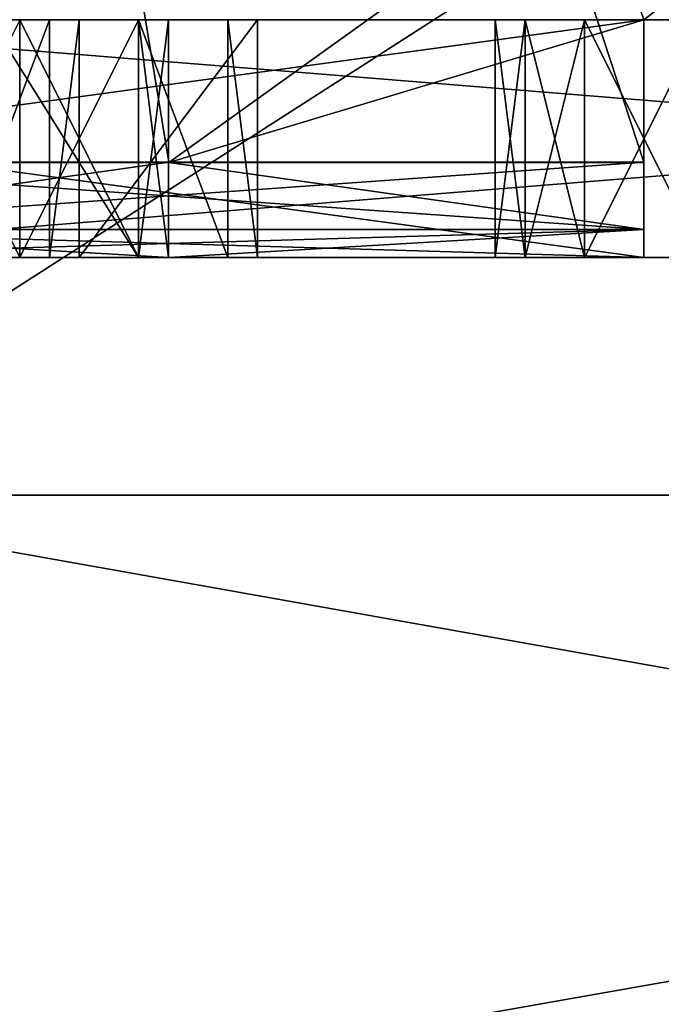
# Model space of a CAD drawing. Header units: millimetres. Extents: x -52 to 107, y -6 to 112.
# Tile 261 of 354: x 52.69 to 54.04, y 103.68 to 105.75. Entities that reach past the tile are written whole.
import ezdxf

# ---------------------------------------------------------------- set-up
doc = ezdxf.new("R2010")
doc.units = ezdxf.units.MM
doc.header["$LTSCALE"] = 65.185185
for name, color, linetype in [('1111', 7, 'CONTINUOUS'), ('1115', 7, 'CONTINUOUS'), ('2333', 7, 'CONTINUOUS'), ('2335', 7, 'CONTINUOUS'), ('2357', 7, 'CONTINUOUS'), ('2459', 7, 'CONTINUOUS'), ('2460', 7, 'CONTINUOUS'), ('2462', 7, 'CONTINUOUS'), ('2463', 7, 'CONTINUOUS'), ('2475', 7, 'CONTINUOUS'), ('2477', 7, 'CONTINUOUS'), ('2579', 7, 'CONTINUOUS'), ('2580', 7, 'CONTINUOUS'), ('2581', 7, 'CONTINUOUS'), ('2582', 7, 'CONTINUOUS'), ('2583', 7, 'CONTINUOUS'), ('2584', 7, 'CONTINUOUS'), ('2585', 7, 'CONTINUOUS'), ('2616', 7, 'CONTINUOUS'), ('2617', 7, 'CONTINUOUS'), ('2618', 7, 'CONTINUOUS'), ('2619', 7, 'CONTINUOUS'), ('2620', 7, 'CONTINUOUS'), ('2621', 7, 'CONTINUOUS'), ('2622', 7, 'CONTINUOUS'), ('2634', 7, 'CONTINUOUS'), ('2635', 7, 'CONTINUOUS'), ('2636', 7, 'CONTINUOUS'), ('2637', 7, 'CONTINUOUS'), ('2638', 7, 'CONTINUOUS'), ('2639', 7, 'CONTINUOUS'), ('3038', 7, 'CONTINUOUS'), ('3067', 7, 'CONTINUOUS'), ('3240', 7, 'CONTINUOUS'), ('3243', 7, 'CONTINUOUS'), ('3469', 7, 'CONTINUOUS'), ('3470', 7, 'CONTINUOUS'), ('3475', 7, 'CONTINUOUS'), ('3489', 7, 'CONTINUOUS'), ('3495', 7, 'CONTINUOUS'), ('3499', 7, 'CONTINUOUS'), ('3500', 7, 'CONTINUOUS')]:
    doc.layers.add(name, color=color, linetype=linetype)

msp = doc.modelspace()

# ---------------------------------------------------------------- linework, layer by layer
at = {"layer": '1111', "color": 7, "linetype": 'CONTINUOUS', "true_color": 0xe0f2ff}
for points in [[(51.9998, 104.7513, -45.2998), (59.7866, 104.7513, -43.8254), (51.9998, 104.7513, -44.4998), (51.9998, 104.7513, -45.2998)], [(51.9998, 104.7513, -44.4998), (59.7866, 104.7513, -43.8254), (59.8448, 104.7513, -42.9393), (51.9998, 104.7513, -44.4998)]]:
    msp.add_3dface(points, dxfattribs=at)
at = {"layer": '1115', "color": 7, "linetype": 'CONTINUOUS', "true_color": 0xe0f2ff}
for points in [[(51.9998, 104.7511, 44.5002), (51.9998, 103.3654, 45.3002), (59.7866, 103.3655, 43.8258), (51.9998, 104.7511, 44.5002)], [(51.9998, 104.7511, 44.5002), (59.7866, 103.3655, 43.8258), (59.8448, 104.7511, 42.9397), (51.9998, 104.7511, 44.5002)]]:
    msp.add_3dface(points, dxfattribs=at)
at = {"layer": '2333', "color": 7, "linetype": 'CONTINUOUS', "true_color": 0xa80407}
for points in [[(51.9998, 105.4511, 43.0002), (51.9997, 111.5511, 43.0002), (61.4997, 111.5511, 40.4547), (51.9998, 105.4511, 43.0002)], [(51.9998, 105.4511, 43.0002), (61.4997, 111.5511, 40.4547), (53.0011, 105.4511, 42.9738), (51.9998, 105.4511, 43.0002)], [(53.0011, 105.4511, 42.9738), (61.4997, 111.5511, 40.4547), (53.9998, 105.7511, 42.8946), (53.0011, 105.4511, 42.9738)], [(53.9998, 105.7511, 42.8946), (61.4997, 111.5511, 40.4547), (55.004, 105.7511, 42.7612), (53.9998, 105.7511, 42.8946)], [(53.9998, 105.4511, 42.8946), (53.0011, 105.4511, 42.9738), (53.9998, 105.7511, 42.8946), (53.9998, 105.4511, 42.8946)]]:
    msp.add_3dface(points, dxfattribs=at)
at = {"layer": '2335', "color": 7, "linetype": 'CONTINUOUS', "true_color": 0xa80407}
for points in [[(53.9998, 105.7513, -42.8943), (55.004, 105.7513, -42.7608), (51.9997, 111.5513, -42.9998), (53.9998, 105.7513, -42.8943)], [(53.9998, 105.4513, -42.8943), (53.9998, 105.7513, -42.8943), (51.9997, 111.5513, -42.9998), (53.9998, 105.4513, -42.8943)], [(53.0011, 105.4513, -42.9734), (53.9998, 105.4513, -42.8943), (51.9997, 111.5513, -42.9998), (53.0011, 105.4513, -42.9734)], [(51.9998, 105.4513, -42.9998), (53.0011, 105.4513, -42.9734), (51.9997, 111.5513, -42.9998), (51.9998, 105.4513, -42.9998)]]:
    msp.add_3dface(points, dxfattribs=at)
at = {"layer": '2357', "color": 7, "linetype": 'CONTINUOUS', "true_color": 0xa80407}
for points in [[(51.9998, 105.4511, 43.0002), (53.0011, 105.4511, 42.9738), (53.9998, 105.3099, 42.8359), (51.9998, 105.4511, 43.0002)], [(51.9998, 105.3097, 42.9416), (51.9998, 105.4511, 43.0002), (53.9998, 105.3099, 42.8359), (51.9998, 105.3097, 42.9416)], [(53.0011, 105.4511, 42.9738), (53.9998, 105.4511, 42.8946), (53.9998, 105.3099, 42.8359), (53.0011, 105.4511, 42.9738)], [(53.9998, 105.2511, 42.6935), (51.9998, 105.3097, 42.9416), (53.9998, 105.3099, 42.8359), (53.9998, 105.2511, 42.6935)], [(51.9998, 105.2511, 42.8002), (51.9998, 105.3097, 42.9416), (53.0012, 105.2511, 42.7735), (51.9998, 105.2511, 42.8002)], [(51.9998, 105.3097, 42.9416), (53.9998, 105.2511, 42.6935), (53.0012, 105.2511, 42.7735), (51.9998, 105.3097, 42.9416)]]:
    msp.add_3dface(points, dxfattribs=at)
at = {"layer": '2459', "color": 7, "linetype": 'CONTINUOUS', "true_color": 0x141a1c}
for points in [[(53.9998, 105.7512, -10.9543), (50.3318, 105.7512, -9.9602), (51.9095, 105.7512, -9.5104), (53.9998, 105.7512, -10.9543)], [(50.3318, 105.7511, 9.9606), (53.9998, 105.7512, 10.9546), (51.9095, 105.7511, 9.5107), (50.3318, 105.7511, 9.9606)], [(58.09, 105.7512, -9.5104), (53.9998, 105.7512, -10.9543), (51.9095, 105.7512, -9.5104), (58.09, 105.7512, -9.5104)], [(53.9998, 105.7512, 10.9546), (55.9998, 105.7512, 10.9546), (51.9095, 105.7511, 9.5107), (53.9998, 105.7512, 10.9546)], [(51.9095, 105.7511, 9.5107), (55.9998, 105.7512, 10.9546), (58.09, 105.7512, 9.5107), (51.9095, 105.7511, 9.5107)], [(55.004, 105.7513, -42.7608), (53.9998, 105.7513, -42.8943), (55.9998, 105.7512, -10.9543), (55.004, 105.7513, -42.7608)], [(53.9998, 105.7513, -42.8943), (53.9998, 105.7512, -10.9543), (55.9998, 105.7512, -10.9543), (53.9998, 105.7513, -42.8943)], [(53.9998, 105.7511, 42.8946), (55.004, 105.7511, 42.7612), (53.9998, 105.7512, 10.9546), (53.9998, 105.7511, 42.8946)], [(55.004, 105.7511, 42.7612), (55.9998, 105.7511, 42.5744), (53.9998, 105.7512, 10.9546), (55.004, 105.7511, 42.7612)], [(55.9998, 105.7511, 42.5744), (55.9998, 105.7512, 10.9546), (53.9998, 105.7512, 10.9546), (55.9998, 105.7511, 42.5744)], [(55.9998, 105.7512, -10.9543), (53.9998, 105.7512, -10.9543), (58.09, 105.7512, -9.5104), (55.9998, 105.7512, -10.9543)]]:
    msp.add_3dface(points, dxfattribs=at)
at = {"layer": '2460', "color": 7, "linetype": 'CONTINUOUS', "true_color": 0x141a1c}
for points in [[(53.9998, 105.7512, 10.9546), (50.3318, 105.7511, 9.9606), (53.9998, 105.2512, 10.9546), (53.9998, 105.7512, 10.9546)], [(53.9998, 105.2512, 10.9546), (50.3318, 105.7511, 9.9606), (50.3322, 105.2511, 9.9608), (53.9998, 105.2512, 10.9546)]]:
    msp.add_3dface(points, dxfattribs=at)
at = {"layer": '2462', "color": 7, "linetype": 'CONTINUOUS', "true_color": 0x141a1c}
for points in [[(58.09, 105.7512, -9.5104), (51.9095, 105.7512, -9.5104), (58.0898, 105.2512, -9.5104), (58.09, 105.7512, -9.5104)], [(58.0898, 105.2512, -9.5104), (51.9095, 105.7512, -9.5104), (51.9097, 105.2512, -9.5104), (58.0898, 105.2512, -9.5104)]]:
    msp.add_3dface(points, dxfattribs=at)
at = {"layer": '2463', "color": 7, "linetype": 'CONTINUOUS', "true_color": 0x141a1c}
for points in [[(51.9095, 105.7511, 9.5107), (58.09, 105.7512, 9.5107), (51.9097, 105.2511, 9.5108), (51.9095, 105.7511, 9.5107)], [(51.9097, 105.2511, 9.5108), (58.09, 105.7512, 9.5107), (58.0898, 105.2512, 9.5108), (51.9097, 105.2511, 9.5108)]]:
    msp.add_3dface(points, dxfattribs=at)
at = {"layer": '2475', "color": 7, "linetype": 'CONTINUOUS', "true_color": 0x141a1c}
for points in [[(53.9998, 105.4511, 42.8946), (53.9998, 105.7511, 42.8946), (53.9998, 105.7512, 10.9546), (53.9998, 105.4511, 42.8946)], [(53.9998, 105.3099, 42.8359), (53.9998, 105.4511, 42.8946), (53.9998, 105.7512, 10.9546), (53.9998, 105.3099, 42.8359)], [(53.9998, 105.2511, 42.6935), (53.9998, 105.3099, 42.8359), (53.9998, 105.7512, 10.9546), (53.9998, 105.2511, 42.6935)], [(53.9998, 105.2511, 42.6935), (53.9998, 105.7512, 10.9546), (53.9998, 105.2512, 10.9546), (53.9998, 105.2511, 42.6935)]]:
    msp.add_3dface(points, dxfattribs=at)
at = {"layer": '2477', "color": 7, "linetype": 'CONTINUOUS', "true_color": 0x141a1c}
for points in [[(53.9998, 105.7513, -42.8943), (53.9998, 105.4513, -42.8943), (53.9998, 105.3101, -42.8356), (53.9998, 105.7513, -42.8943)], [(53.9998, 105.7512, -10.9543), (53.9998, 105.7513, -42.8943), (53.9998, 105.2512, -10.9543), (53.9998, 105.7512, -10.9543)], [(53.9998, 105.2513, -42.6931), (53.9998, 105.7513, -42.8943), (53.9998, 105.3101, -42.8356), (53.9998, 105.2513, -42.6931)], [(53.9998, 105.7513, -42.8943), (53.9998, 105.2513, -42.6931), (53.9998, 105.2512, -10.9543), (53.9998, 105.7513, -42.8943)]]:
    msp.add_3dface(points, dxfattribs=at)
at = {"layer": '2579', "color": 7, "linetype": 'CONTINUOUS', "true_color": 0x141a1c}
for points in [[(54.1248, 105.7512, -1.3083), (54.1248, 105.2512, -1.3083), (53.8748, 105.7512, -1.053), (54.1248, 105.7512, -1.3083)], [(53.8748, 105.7512, -1.053), (54.1248, 105.2512, -1.3083), (53.8748, 105.2512, -1.053), (53.8748, 105.7512, -1.053)]]:
    msp.add_3dface(points, dxfattribs=at)
at = {"layer": '2580', "color": 7, "linetype": 'CONTINUOUS', "true_color": 0x141a1c}
for points in [[(53.8748, 105.7512, -1.053), (53.8748, 105.2512, -1.053), (53.7498, 105.7512, -0.7977), (53.8748, 105.7512, -1.053)], [(53.7498, 105.7512, -0.7977), (53.8748, 105.2512, -1.053), (53.7498, 105.2512, -0.7977), (53.7498, 105.7512, -0.7977)]]:
    msp.add_3dface(points, dxfattribs=at)
at = {"layer": '2581', "color": 7, "linetype": 'CONTINUOUS', "true_color": 0x141a1c}
for points in [[(53.7498, 105.7512, -0.7977), (53.7498, 105.2512, -0.7977), (53.6873, 105.7512, -0.4785), (53.7498, 105.7512, -0.7977)], [(53.6873, 105.7512, -0.4785), (53.7498, 105.2512, -0.7977), (53.6873, 105.2512, -0.4785), (53.6873, 105.7512, -0.4785)]]:
    msp.add_3dface(points, dxfattribs=at)
at = {"layer": '2582', "color": 7, "linetype": 'CONTINUOUS', "true_color": 0x141a1c}
for points in [[(53.6873, 105.7512, -0.4785), (53.6873, 105.2512, -0.4785), (53.6873, 105.2512, 0.4789), (53.6873, 105.7512, -0.4785)], [(53.6873, 105.7512, 0.4789), (53.6873, 105.7512, -0.4785), (53.6873, 105.2512, 0.4789), (53.6873, 105.7512, 0.4789)]]:
    msp.add_3dface(points, dxfattribs=at)
at = {"layer": '2583', "color": 7, "linetype": 'CONTINUOUS', "true_color": 0x141a1c}
for points in [[(53.6873, 105.7512, 0.4789), (53.6873, 105.2512, 0.4789), (53.7498, 105.7512, 0.7981), (53.6873, 105.7512, 0.4789)], [(53.7498, 105.7512, 0.7981), (53.6873, 105.2512, 0.4789), (53.7498, 105.2512, 0.7981), (53.7498, 105.7512, 0.7981)]]:
    msp.add_3dface(points, dxfattribs=at)
at = {"layer": '2584', "color": 7, "linetype": 'CONTINUOUS', "true_color": 0x141a1c}
for points in [[(53.7498, 105.7512, 0.7981), (53.7498, 105.2512, 0.7981), (53.8748, 105.7512, 1.0534), (53.7498, 105.7512, 0.7981)], [(53.8748, 105.7512, 1.0534), (53.7498, 105.2512, 0.7981), (53.8748, 105.2512, 1.0534), (53.8748, 105.7512, 1.0534)]]:
    msp.add_3dface(points, dxfattribs=at)
at = {"layer": '2585', "color": 7, "linetype": 'CONTINUOUS', "true_color": 0x141a1c}
for points in [[(53.8748, 105.7512, 1.0534), (53.8748, 105.2512, 1.0534), (54.1248, 105.7512, 1.3087), (53.8748, 105.7512, 1.0534)], [(54.1248, 105.7512, 1.3087), (53.8748, 105.2512, 1.0534), (54.1248, 105.2512, 1.3087), (54.1248, 105.7512, 1.3087)]]:
    msp.add_3dface(points, dxfattribs=at)
at = {"layer": '2616', "color": 7, "linetype": 'CONTINUOUS', "true_color": 0x141a1c}
msp.add_3dface([(52.6873, 105.7512, 1.3087), (52.4373, 105.2512, 1.4364), (52.6873, 105.2512, 1.3087), (52.6873, 105.7512, 1.3087)], dxfattribs=at)
at = {"layer": '2617', "color": 7, "linetype": 'CONTINUOUS', "true_color": 0x141a1c}
for points in [[(52.6873, 105.7512, 1.3087), (52.6873, 105.2512, 1.3087), (52.9373, 105.7512, 1.0534), (52.6873, 105.7512, 1.3087)], [(52.9373, 105.7512, 1.0534), (52.6873, 105.2512, 1.3087), (52.9373, 105.2512, 1.0534), (52.9373, 105.7512, 1.0534)]]:
    msp.add_3dface(points, dxfattribs=at)
at = {"layer": '2618', "color": 7, "linetype": 'CONTINUOUS', "true_color": 0x141a1c}
for points in [[(52.9373, 105.7512, 1.0534), (52.9373, 105.2512, 1.0534), (52.9998, 105.7512, 0.7981), (52.9373, 105.7512, 1.0534)], [(52.9998, 105.7512, 0.7981), (52.9373, 105.2512, 1.0534), (52.9998, 105.2512, 0.7981), (52.9998, 105.7512, 0.7981)]]:
    msp.add_3dface(points, dxfattribs=at)
at = {"layer": '2619', "color": 7, "linetype": 'CONTINUOUS', "true_color": 0x141a1c}
for points in [[(52.9998, 105.7512, 0.7981), (52.9998, 105.2512, 0.7981), (52.9998, 105.7512, 0.5427), (52.9998, 105.7512, 0.7981)], [(52.9998, 105.7512, 0.5427), (52.9998, 105.2512, 0.7981), (52.9998, 105.2512, 0.5427), (52.9998, 105.7512, 0.5427)]]:
    msp.add_3dface(points, dxfattribs=at)
at = {"layer": '2620', "color": 7, "linetype": 'CONTINUOUS', "true_color": 0x141a1c}
for points in [[(52.9998, 105.7512, 0.5427), (52.9998, 105.2512, 0.5427), (52.9373, 105.7512, 0.2874), (52.9998, 105.7512, 0.5427)], [(52.9373, 105.7512, 0.2874), (52.9998, 105.2512, 0.5427), (52.9373, 105.2512, 0.2874), (52.9373, 105.7512, 0.2874)]]:
    msp.add_3dface(points, dxfattribs=at)
at = {"layer": '2621', "color": 7, "linetype": 'CONTINUOUS', "true_color": 0x141a1c}
for points in [[(52.9373, 105.7512, 0.2874), (52.9373, 105.2512, 0.2874), (52.6873, 105.7512, 0.0321), (52.9373, 105.7512, 0.2874)], [(52.6873, 105.7512, 0.0321), (52.9373, 105.2512, 0.2874), (52.6873, 105.2512, 0.0321), (52.6873, 105.7512, 0.0321)]]:
    msp.add_3dface(points, dxfattribs=at)
at = {"layer": '2622', "color": 7, "linetype": 'CONTINUOUS', "true_color": 0x141a1c}
for points in [[(52.6873, 105.7512, 0.0321), (52.6873, 105.2512, 0.0321), (52.4373, 105.7512, -0.0956), (52.6873, 105.7512, 0.0321)], [(52.4373, 105.7512, -0.0956), (52.6873, 105.2512, 0.0321), (52.4373, 105.2512, -0.0956), (52.4373, 105.7512, -0.0956)]]:
    msp.add_3dface(points, dxfattribs=at)
at = {"layer": '2634', "color": 7, "linetype": 'CONTINUOUS', "true_color": 0x141a1c}
for points in [[(52.5623, 105.7512, -1.053), (52.5623, 105.2512, -1.053), (52.7498, 105.7512, -0.8615), (52.5623, 105.7512, -1.053)], [(52.7498, 105.7512, -0.8615), (52.5623, 105.2512, -1.053), (52.7498, 105.2512, -0.8615), (52.7498, 105.7512, -0.8615)]]:
    msp.add_3dface(points, dxfattribs=at)
at = {"layer": '2635', "color": 7, "linetype": 'CONTINUOUS', "true_color": 0x141a1c}
for points in [[(52.7498, 105.7512, -0.8615), (52.7498, 105.2512, -0.8615), (52.8123, 105.7512, -0.67), (52.7498, 105.7512, -0.8615)], [(52.8123, 105.7512, -0.67), (52.7498, 105.2512, -0.8615), (52.8123, 105.2512, -0.67), (52.8123, 105.7512, -0.67)]]:
    msp.add_3dface(points, dxfattribs=at)
at = {"layer": '2636', "color": 7, "linetype": 'CONTINUOUS', "true_color": 0x141a1c}
for points in [[(52.8123, 105.7512, -0.67), (52.8123, 105.2512, -0.67), (53.1873, 105.7512, -0.67), (52.8123, 105.7512, -0.67)], [(53.1873, 105.7512, -0.67), (52.8123, 105.2512, -0.67), (53.1873, 105.2512, -0.67), (53.1873, 105.7512, -0.67)]]:
    msp.add_3dface(points, dxfattribs=at)
at = {"layer": '2637', "color": 7, "linetype": 'CONTINUOUS', "true_color": 0x141a1c}
for points in [[(53.1873, 105.7512, -0.67), (53.1873, 105.2512, -0.67), (53.1248, 105.7512, -0.9253), (53.1873, 105.7512, -0.67)], [(53.1248, 105.7512, -0.9253), (53.1873, 105.2512, -0.67), (53.1248, 105.2512, -0.9253), (53.1248, 105.7512, -0.9253)]]:
    msp.add_3dface(points, dxfattribs=at)
at = {"layer": '2638', "color": 7, "linetype": 'CONTINUOUS', "true_color": 0x141a1c}
for points in [[(53.1248, 105.7512, -0.9253), (53.1248, 105.2512, -0.9253), (52.9373, 105.7512, -1.2445), (53.1248, 105.7512, -0.9253)], [(52.9373, 105.7512, -1.2445), (53.1248, 105.2512, -0.9253), (52.9373, 105.2512, -1.2445), (52.9373, 105.7512, -1.2445)]]:
    msp.add_3dface(points, dxfattribs=at)
at = {"layer": '2639', "color": 7, "linetype": 'CONTINUOUS', "true_color": 0x141a1c}
for points in [[(52.9373, 105.7512, -1.2445), (52.9373, 105.2512, -1.2445), (52.6248, 105.7512, -1.436), (52.9373, 105.7512, -1.2445)], [(52.6248, 105.7512, -1.436), (52.9373, 105.2512, -1.2445), (52.6248, 105.2512, -1.436), (52.6248, 105.7512, -1.436)]]:
    msp.add_3dface(points, dxfattribs=at)
at = {"layer": '3038', "color": 7, "linetype": 'CONTINUOUS', "true_color": 0xe0f2ff}
for points in [[(59.7866, 109.7511, 43.8258), (51.9997, 109.7511, 45.3002), (59.7866, 104.7511, 43.8258), (59.7866, 109.7511, 43.8258)], [(51.9997, 109.7511, 45.3002), (51.9998, 104.7511, 45.3002), (59.7866, 104.7511, 43.8258), (51.9997, 109.7511, 45.3002)]]:
    msp.add_3dface(points, dxfattribs=at)
at = {"layer": '3067', "color": 7, "linetype": 'CONTINUOUS', "true_color": 0xe0f2ff}
for points in [[(51.9998, 104.7513, -45.2998), (51.9997, 109.7513, -45.2998), (59.7866, 109.7513, -43.8254), (51.9998, 104.7513, -45.2998)], [(59.7866, 104.7513, -43.8254), (51.9998, 104.7513, -45.2998), (59.7866, 109.7513, -43.8254), (59.7866, 104.7513, -43.8254)]]:
    msp.add_3dface(points, dxfattribs=at)
at = {"layer": '3240', "color": 7, "linetype": 'CONTINUOUS', "true_color": 0xe0f2ff}
for points in [[(51.9998, 104.7511, 44.5002), (59.8448, 104.7511, 42.9397), (51.9998, 104.7511, 45.3002), (51.9998, 104.7511, 44.5002)], [(51.9998, 104.7511, 45.3002), (59.8448, 104.7511, 42.9397), (59.7866, 104.7511, 43.8258), (51.9998, 104.7511, 45.3002)]]:
    msp.add_3dface(points, dxfattribs=at)
at = {"layer": '3243', "color": 7, "linetype": 'CONTINUOUS', "true_color": 0xe0f2ff}
for points in [[(51.9998, 104.7513, -44.4998), (59.8448, 104.7513, -42.9393), (51.9998, 103.3656, -45.2998), (51.9998, 104.7513, -44.4998)], [(51.9998, 103.3656, -45.2998), (59.8448, 104.7513, -42.9393), (59.7866, 103.3656, -43.8254), (51.9998, 103.3656, -45.2998)]]:
    msp.add_3dface(points, dxfattribs=at)
at = {"layer": '3469', "color": 7, "linetype": 'CONTINUOUS', "true_color": 0xa80407}
for points in [[(53.9998, 105.2511, 42.6935), (53.9998, 105.2512, 10.9546), (50.3322, 105.2511, 9.9608), (53.9998, 105.2511, 42.6935)], [(51.9998, 105.2511, 42.8002), (53.0012, 105.2511, 42.7735), (50.3322, 105.2511, 9.9608), (51.9998, 105.2511, 42.8002)], [(53.0012, 105.2511, 42.7735), (53.9998, 105.2511, 42.6935), (50.3322, 105.2511, 9.9608), (53.0012, 105.2511, 42.7735)]]:
    msp.add_3dface(points, dxfattribs=at)
at = {"layer": '3470', "color": 7, "linetype": 'CONTINUOUS', "true_color": 0xa80407}
for points in [[(53.9998, 105.2512, -10.9543), (51.9998, 105.2513, -42.7998), (50.3322, 105.2512, -9.9604), (53.9998, 105.2512, -10.9543)], [(51.9998, 105.2513, -42.7998), (53.9998, 105.2512, -10.9543), (53.0012, 105.2513, -42.7731), (51.9998, 105.2513, -42.7998)], [(53.9998, 105.2512, -10.9543), (53.9998, 105.2513, -42.6931), (53.0012, 105.2513, -42.7731), (53.9998, 105.2512, -10.9543)]]:
    msp.add_3dface(points, dxfattribs=at)
at = {"layer": '3475', "color": 7, "linetype": 'CONTINUOUS', "true_color": 0xa80407}
for points in [[(63.09, 105.2512, -5.8776), (58.0898, 105.2512, -9.5104), (46.9096, 105.2512, -5.8776), (63.09, 105.2512, -5.8776)], [(63.09, 105.2512, -5.8776), (46.9096, 105.2512, -5.8776), (48.9998, 105.2512, -1.4998), (63.09, 105.2512, -5.8776)], [(58.0898, 105.2512, -9.5104), (51.9097, 105.2512, -9.5104), (46.9096, 105.2512, -5.8776), (58.0898, 105.2512, -9.5104)], [(46.9096, 105.2511, 5.878), (51.9097, 105.2511, 9.5108), (63.09, 105.2512, 5.878), (46.9096, 105.2511, 5.878)], [(46.9096, 105.2511, 5.878), (63.09, 105.2512, 5.878), (61.9998, 105.2512, 1.5002), (46.9096, 105.2511, 5.878)], [(60.4998, 105.2512, 1.5002), (46.9096, 105.2511, 5.878), (61.9998, 105.2512, 1.5002), (60.4998, 105.2512, 1.5002)], [(46.9096, 105.2511, 5.878), (60.4998, 105.2512, 1.5002), (58.1873, 105.2512, 1.5002), (46.9096, 105.2511, 5.878)], [(46.9096, 105.2511, 5.878), (58.1873, 105.2512, 1.5002), (57.6873, 105.2512, 1.5002), (46.9096, 105.2511, 5.878)], [(46.9096, 105.2511, 5.878), (57.6873, 105.2512, 1.5002), (55.1873, 105.2512, 1.5002), (46.9096, 105.2511, 5.878)], [(46.9096, 105.2511, 5.878), (55.1873, 105.2512, 1.5002), (54.6873, 105.2512, 1.5002), (46.9096, 105.2511, 5.878)], [(46.9096, 105.2511, 5.878), (54.6873, 105.2512, 1.5002), (52.1873, 105.2512, 1.5002), (46.9096, 105.2511, 5.878)], [(49.3748, 105.2512, -1.4998), (63.09, 105.2512, -5.8776), (48.9998, 105.2512, -1.4998), (49.3748, 105.2512, -1.4998)], [(51.8123, 105.2512, -1.4998), (63.09, 105.2512, -5.8776), (49.3748, 105.2512, -1.4998), (51.8123, 105.2512, -1.4998)], [(51.3748, 105.2512, -0.3509), (53.6873, 105.2512, -0.4785), (51.2498, 105.2512, -0.5424), (51.3748, 105.2512, -0.3509)], [(51.2498, 105.2512, -0.5424), (53.6873, 105.2512, -0.4785), (53.1873, 105.2512, -0.67), (51.2498, 105.2512, -0.5424)], [(51.2498, 105.2512, -0.7339), (51.2498, 105.2512, -0.5424), (52.8123, 105.2512, -0.67), (51.2498, 105.2512, -0.7339)], [(52.8123, 105.2512, -0.67), (51.2498, 105.2512, -0.5424), (53.1873, 105.2512, -0.67), (52.8123, 105.2512, -0.67)], [(51.3748, 105.2512, -0.9253), (51.2498, 105.2512, -0.7339), (52.7498, 105.2512, -0.8615), (51.3748, 105.2512, -0.9253)], [(52.7498, 105.2512, -0.8615), (51.2498, 105.2512, -0.7339), (52.8123, 105.2512, -0.67), (52.7498, 105.2512, -0.8615)], [(51.5623, 105.2512, -0.2232), (53.6873, 105.2512, -0.4785), (51.3748, 105.2512, -0.3509), (51.5623, 105.2512, -0.2232)], [(52.5623, 105.2512, -1.053), (51.3748, 105.2512, -0.9253), (52.7498, 105.2512, -0.8615), (52.5623, 105.2512, -1.053)], [(51.8123, 105.2512, -0.1594), (53.6873, 105.2512, -0.4785), (51.5623, 105.2512, -0.2232), (51.8123, 105.2512, -0.1594)], [(52.3123, 105.2512, -1.4998), (63.09, 105.2512, -5.8776), (51.8123, 105.2512, -1.4998), (52.3123, 105.2512, -1.4998)], [(52.1873, 105.2512, -0.1594), (53.6873, 105.2512, -0.4785), (51.8123, 105.2512, -0.1594), (52.1873, 105.2512, -0.1594)], [(51.9097, 105.2511, 9.5108), (58.0898, 105.2512, 9.5108), (63.09, 105.2512, 5.878), (51.9097, 105.2511, 9.5108)], [(52.4373, 105.2512, -0.0956), (53.6873, 105.2512, -0.4785), (52.1873, 105.2512, -0.1594), (52.4373, 105.2512, -0.0956)], [(54.6873, 105.2512, 1.5002), (54.3748, 105.2512, 1.4364), (52.1873, 105.2512, 1.5002), (54.6873, 105.2512, 1.5002)], [(52.1873, 105.2512, 1.5002), (54.3748, 105.2512, 1.4364), (52.4373, 105.2512, 1.4364), (52.1873, 105.2512, 1.5002)], [(54.6873, 105.2512, -1.4998), (63.09, 105.2512, -5.8776), (52.3123, 105.2512, -1.4998), (54.6873, 105.2512, -1.4998)], [(52.6248, 105.2512, -1.436), (54.6873, 105.2512, -1.4998), (52.3123, 105.2512, -1.4998), (52.6248, 105.2512, -1.436)], [(52.6873, 105.2512, 0.0321), (53.6873, 105.2512, -0.4785), (52.4373, 105.2512, -0.0956), (52.6873, 105.2512, 0.0321)], [(54.3748, 105.2512, 1.4364), (54.1248, 105.2512, 1.3087), (52.4373, 105.2512, 1.4364), (54.3748, 105.2512, 1.4364)], [(52.4373, 105.2512, 1.4364), (54.1248, 105.2512, 1.3087), (52.6873, 105.2512, 1.3087), (52.4373, 105.2512, 1.4364)], [(54.3748, 105.2512, -1.436), (54.6873, 105.2512, -1.4998), (52.6248, 105.2512, -1.436), (54.3748, 105.2512, -1.436)], [(52.9373, 105.2512, -1.2445), (54.3748, 105.2512, -1.436), (52.6248, 105.2512, -1.436), (52.9373, 105.2512, -1.2445)], [(52.9373, 105.2512, 0.2874), (53.6873, 105.2512, -0.4785), (52.6873, 105.2512, 0.0321), (52.9373, 105.2512, 0.2874)], [(54.1248, 105.2512, 1.3087), (53.8748, 105.2512, 1.0534), (52.6873, 105.2512, 1.3087), (54.1248, 105.2512, 1.3087)], [(52.6873, 105.2512, 1.3087), (53.8748, 105.2512, 1.0534), (52.9373, 105.2512, 1.0534), (52.6873, 105.2512, 1.3087)], [(54.1248, 105.2512, -1.3083), (54.3748, 105.2512, -1.436), (52.9373, 105.2512, -1.2445), (54.1248, 105.2512, -1.3083)], [(53.8748, 105.2512, -1.053), (54.1248, 105.2512, -1.3083), (52.9373, 105.2512, -1.2445), (53.8748, 105.2512, -1.053)], [(53.1248, 105.2512, -0.9253), (53.8748, 105.2512, -1.053), (52.9373, 105.2512, -1.2445), (53.1248, 105.2512, -0.9253)], [(53.6873, 105.2512, 0.4789), (53.6873, 105.2512, -0.4785), (52.9373, 105.2512, 0.2874), (53.6873, 105.2512, 0.4789)], [(52.9998, 105.2512, 0.5427), (53.6873, 105.2512, 0.4789), (52.9373, 105.2512, 0.2874), (52.9998, 105.2512, 0.5427)], [(53.8748, 105.2512, 1.0534), (53.7498, 105.2512, 0.7981), (52.9373, 105.2512, 1.0534), (53.8748, 105.2512, 1.0534)], [(52.9373, 105.2512, 1.0534), (53.7498, 105.2512, 0.7981), (52.9998, 105.2512, 0.7981), (52.9373, 105.2512, 1.0534)], [(53.7498, 105.2512, 0.7981), (53.6873, 105.2512, 0.4789), (52.9998, 105.2512, 0.7981), (53.7498, 105.2512, 0.7981)], [(52.9998, 105.2512, 0.7981), (53.6873, 105.2512, 0.4789), (52.9998, 105.2512, 0.5427), (52.9998, 105.2512, 0.7981)], [(53.7498, 105.2512, -0.7977), (53.8748, 105.2512, -1.053), (53.1248, 105.2512, -0.9253), (53.7498, 105.2512, -0.7977)], [(53.1873, 105.2512, -0.67), (53.7498, 105.2512, -0.7977), (53.1248, 105.2512, -0.9253), (53.1873, 105.2512, -0.67)], [(53.6873, 105.2512, -0.4785), (53.7498, 105.2512, -0.7977), (53.1873, 105.2512, -0.67), (53.6873, 105.2512, -0.4785)]]:
    msp.add_3dface(points, dxfattribs=at)
at = {"layer": '3489', "color": 7, "linetype": 'CONTINUOUS', "true_color": 0xa80407}
for points in [[(53.9998, 105.4513, -42.8943), (53.0011, 105.4513, -42.9734), (51.9998, 105.3098, -42.9412), (53.9998, 105.4513, -42.8943)], [(53.9998, 105.3101, -42.8356), (53.9998, 105.4513, -42.8943), (51.9998, 105.3098, -42.9412), (53.9998, 105.3101, -42.8356)], [(53.0011, 105.4513, -42.9734), (51.9998, 105.4513, -42.9998), (51.9998, 105.3098, -42.9412), (53.0011, 105.4513, -42.9734)], [(53.9998, 105.3101, -42.8356), (51.9998, 105.2513, -42.7998), (53.0012, 105.2513, -42.7731), (53.9998, 105.3101, -42.8356)], [(51.9998, 105.2513, -42.7998), (53.9998, 105.3101, -42.8356), (51.9998, 105.3098, -42.9412), (51.9998, 105.2513, -42.7998)], [(53.9998, 105.2513, -42.6931), (53.9998, 105.3101, -42.8356), (53.0012, 105.2513, -42.7731), (53.9998, 105.2513, -42.6931)]]:
    msp.add_3dface(points, dxfattribs=at)
at = {"layer": '3495', "color": 7, "linetype": 'CONTINUOUS', "true_color": 0xa80407}
for points in [[(50.3318, 105.7512, -9.9602), (53.9998, 105.7512, -10.9543), (50.3322, 105.2512, -9.9604), (50.3318, 105.7512, -9.9602)], [(53.9998, 105.7512, -10.9543), (53.9998, 105.2512, -10.9543), (50.3322, 105.2512, -9.9604), (53.9998, 105.7512, -10.9543)]]:
    msp.add_3dface(points, dxfattribs=at)
at = {"layer": '3499', "color": 7, "linetype": 'CONTINUOUS', "true_color": 0xa80407}
for points in [[(53.7498, 105.7512, -0.7977), (53.6873, 105.7512, -0.4785), (54.1248, 105.7512, -0.7339), (53.7498, 105.7512, -0.7977)], [(53.6873, 105.7512, -0.4785), (53.6873, 105.7512, 0.4789), (54.0623, 105.7512, -0.4785), (53.6873, 105.7512, -0.4785)], [(53.6873, 105.7512, -0.4785), (54.0623, 105.7512, -0.4785), (54.1248, 105.7512, -0.7339), (53.6873, 105.7512, -0.4785)], [(53.6873, 105.7512, 0.4789), (53.7498, 105.7512, 0.7981), (54.0623, 105.7512, 0.4789), (53.6873, 105.7512, 0.4789)], [(53.6873, 105.7512, 0.4789), (54.0623, 105.7512, 0.4789), (54.0623, 105.7512, -0.4785), (53.6873, 105.7512, 0.4789)], [(53.8748, 105.7512, -1.053), (53.7498, 105.7512, -0.7977), (54.4373, 105.7512, -1.053), (53.8748, 105.7512, -1.053)], [(53.7498, 105.7512, -0.7977), (54.1248, 105.7512, -0.7339), (54.2498, 105.7512, -0.9253), (53.7498, 105.7512, -0.7977)], [(53.7498, 105.7512, -0.7977), (54.2498, 105.7512, -0.9253), (54.4373, 105.7512, -1.053), (53.7498, 105.7512, -0.7977)], [(53.7498, 105.7512, 0.7981), (53.8748, 105.7512, 1.0534), (54.2498, 105.7512, 0.9257), (53.7498, 105.7512, 0.7981)], [(53.7498, 105.7512, 0.7981), (54.2498, 105.7512, 0.9257), (54.1248, 105.7512, 0.7342), (53.7498, 105.7512, 0.7981)], [(53.7498, 105.7512, 0.7981), (54.1248, 105.7512, 0.7342), (54.0623, 105.7512, 0.4789), (53.7498, 105.7512, 0.7981)], [(55.7498, 105.7512, -1.3083), (54.1248, 105.7512, -1.3083), (53.8748, 105.7512, -1.053), (55.7498, 105.7512, -1.3083)], [(55.7498, 105.7512, -1.3083), (53.8748, 105.7512, -1.053), (54.6873, 105.7512, -1.1168), (55.7498, 105.7512, -1.3083)], [(53.8748, 105.7512, -1.053), (54.4373, 105.7512, -1.053), (54.6873, 105.7512, -1.1168), (53.8748, 105.7512, -1.053)], [(53.8748, 105.7512, 1.0534), (54.1248, 105.7512, 1.3087), (54.4373, 105.7512, 1.0534), (53.8748, 105.7512, 1.0534)], [(53.8748, 105.7512, 1.0534), (54.4373, 105.7512, 1.0534), (54.2498, 105.7512, 0.9257), (53.8748, 105.7512, 1.0534)]]:
    msp.add_3dface(points, dxfattribs=at)
at = {"layer": '3500', "color": 7, "linetype": 'CONTINUOUS', "true_color": 0xa80407}
for points in [[(51.8123, 105.7512, -1.1168), (52.9373, 105.7512, -1.2445), (50.9998, 105.7512, -1.053), (51.8123, 105.7512, -1.1168)], [(52.9373, 105.7512, -1.2445), (51.2498, 105.7512, -1.3083), (50.9998, 105.7512, -1.053), (52.9373, 105.7512, -1.2445)], [(52.9373, 105.7512, -1.2445), (52.6248, 105.7512, -1.436), (51.2498, 105.7512, -1.3083), (52.9373, 105.7512, -1.2445)], [(51.3123, 105.7512, 1.2449), (52.6873, 105.7512, 1.3087), (52.9373, 105.7512, 1.0534), (51.3123, 105.7512, 1.2449)], [(51.3123, 105.7512, 1.2449), (52.9373, 105.7512, 1.0534), (52.1873, 105.7512, 1.1172), (51.3123, 105.7512, 1.2449)], [(51.8123, 105.7512, -1.1168), (52.3123, 105.7512, -1.1168), (52.9373, 105.7512, -1.2445), (51.8123, 105.7512, -1.1168)], [(52.9373, 105.7512, 1.0534), (52.3748, 105.7512, 1.0534), (52.1873, 105.7512, 1.1172), (52.9373, 105.7512, 1.0534)], [(52.3123, 105.7512, -1.1168), (52.5623, 105.7512, -1.053), (52.9373, 105.7512, -1.2445), (52.3123, 105.7512, -1.1168)], [(52.9373, 105.7512, 1.0534), (52.9998, 105.7512, 0.7981), (52.3748, 105.7512, 1.0534), (52.9373, 105.7512, 1.0534)], [(52.9998, 105.7512, 0.7981), (52.5623, 105.7512, 0.9257), (52.3748, 105.7512, 1.0534), (52.9998, 105.7512, 0.7981)], [(52.9373, 105.7512, 0.2874), (52.6873, 105.7512, 0.0321), (52.3748, 105.7512, 0.2874), (52.9373, 105.7512, 0.2874)], [(52.9373, 105.7512, 0.2874), (52.3748, 105.7512, 0.2874), (52.5623, 105.7512, 0.4151), (52.9373, 105.7512, 0.2874)], [(52.9998, 105.7512, 0.7981), (52.6248, 105.7512, 0.7342), (52.5623, 105.7512, 0.9257), (52.9998, 105.7512, 0.7981)], [(52.9998, 105.7512, 0.5427), (52.9373, 105.7512, 0.2874), (52.5623, 105.7512, 0.4151), (52.9998, 105.7512, 0.5427)], [(52.9998, 105.7512, 0.5427), (52.5623, 105.7512, 0.4151), (52.6248, 105.7512, 0.6066), (52.9998, 105.7512, 0.5427)], [(52.5623, 105.7512, -1.053), (52.7498, 105.7512, -0.8615), (53.1248, 105.7512, -0.9253), (52.5623, 105.7512, -1.053)], [(52.5623, 105.7512, -1.053), (53.1248, 105.7512, -0.9253), (52.9373, 105.7512, -1.2445), (52.5623, 105.7512, -1.053)], [(52.9998, 105.7512, 0.7981), (52.9998, 105.7512, 0.5427), (52.6248, 105.7512, 0.7342), (52.9998, 105.7512, 0.7981)], [(52.9998, 105.7512, 0.5427), (52.6248, 105.7512, 0.6066), (52.6248, 105.7512, 0.7342), (52.9998, 105.7512, 0.5427)], [(52.7498, 105.7512, -0.8615), (52.8123, 105.7512, -0.67), (53.1248, 105.7512, -0.9253), (52.7498, 105.7512, -0.8615)], [(52.8123, 105.7512, -0.67), (53.1873, 105.7512, -0.67), (53.1248, 105.7512, -0.9253), (52.8123, 105.7512, -0.67)]]:
    msp.add_3dface(points, dxfattribs=at)

doc.saveas('drawing.dxf')
